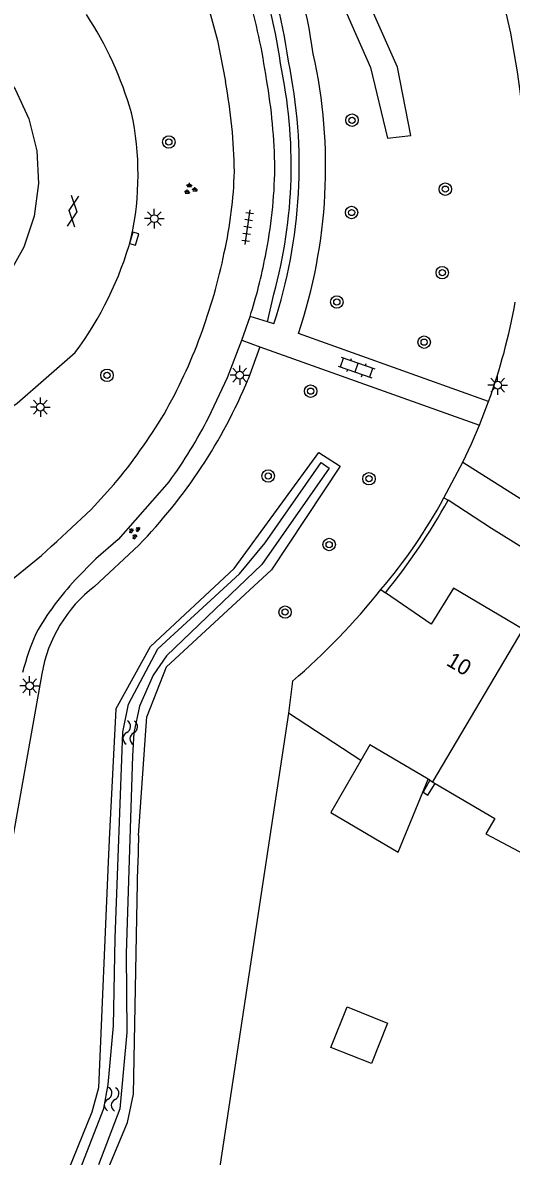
# Model space of a CAD drawing. Extents: x 124000 to 128010, y 398999 to 403000.
# Drawn here: x 126480.5 to 126511.9, y 399299.5 to 399372.3 of the extents above; entities that cross this region are included whole.
import ezdxf

# ---------------------------------------------------------------- set-up
doc = ezdxf.new("R2010")
doc.units = 0
for name, color, linetype in [('gg-afsc-muur', 7, 'Continuous'), ('gg-anno-huisnummerreeks BGT', 7, 'Continuous'), ('gg-bbg-gedigitaliseerde bijgebouw', 7, 'Continuous'), ('gg-bbg-hoofdgebouw', 7, 'Continuous'), ('gg-bbg-luifel en loopbrug', 7, 'Continuous'), ('gg-bbg-tussenscheiding', 7, 'Continuous'), ('gg-knt-verharding', 7, 'Continuous'), ('gg-knt-verharding nz', 7, 'Continuous'), ('gg-kntw-bovenkant insteek waterloop', 7, 'Continuous'), ('gg-kntw-greppel-droge sloot', 7, 'Continuous'), ('gg-kntw-waterlijn', 7, 'Continuous'), ('gt-grn-groengrens', 7, 'Continuous'), ('gt-symb-boom', 7, 'Continuous'), ('gt-symb-gesloten verharding', 7, 'Continuous'), ('gt-symb-groenvak', 7, 'Continuous'), ('gt-symb-klinker verharding', 7, 'Continuous'), ('gt-symb-kolk', 7, 'Continuous'), ('gt-symb-lichtmast', 7, 'Continuous'), ('gt-symb-tegel verharding', 7, 'Continuous'), ('gt-symb-watersymbool', 7, 'Continuous')]:
    doc.layers.add(name, color=color, linetype=linetype)

# ---------------------------------------------------------------- blocks, each defined once
blk = doc.blocks.new('gt0-BOOM')
at = {"layer": 'gt-symb-boom'}
for radius in [0.4, 0.2]:
    blk.add_circle((0, 0), radius, dxfattribs=at)
blk = doc.blocks.new('gt0-KL1')
at = {"layer": 'gt-symb-klinker verharding'}
for p, q in [((-1.15, 0.3), (1.15, 0.3)), ((-1, -0.3), (-1, 0.3)), ((-0.5, 0.3), (-0.5, 0.45)), ((0, -0.3), (0, 0.3)), ((0.5, 0.3), (0.5, 0.45)), ((1, -0.3), (1, 0.3)), ((-1.15, -0.3), (1.15, -0.3)), ((-0.5, -0.45), (-0.5, -0.3)), ((0.5, -0.45), (0.5, -0.3))]:
    blk.add_line(p, q, dxfattribs=at)
blk = doc.blocks.new('gt0-LMAST')
at = {"layer": 'gt-symb-lichtmast'}
for p, q in [((-0.182, 0.173), (-0.447, 0.438)), ((-0.005, 0.246), (-0.005, 0.621)), ((0.172, 0.173), (0.437, 0.438)), ((-0.255, -0.004), (-0.63, -0.004)), ((-0.182, -0.181), (-0.447, -0.446)), ((-0.005, -0.254), (-0.005, -0.629)), ((0.437, -0.446), (0.172, -0.181)), ((0.245, -0.004), (0.62, -0.004))]:
    blk.add_line(p, q, dxfattribs=at)
blk.add_circle((-0.005, -0.004), 0.25, dxfattribs=at)
blk = doc.blocks.new('gt0-TEG1')
at = {"layer": 'gt-symb-tegel verharding'}
for p, q in [((-1.125, 0), (1.125, 0)), ((-0.9, -0.25), (-0.9, 0.25)), ((-0.45, -0.25), (-0.45, 0.25)), ((0, -0.25), (0, 0.25)), ((0.45, -0.25), (0.45, 0.25)), ((0.9, -0.25), (0.9, 0.25))]:
    blk.add_line(p, q, dxfattribs=at)
blk = doc.blocks.new('gt0-GRVAK')
at = {"layer": 'gt-symb-groenvak'}
for p, q in [((-0.11, 0.189), (-0.228, 0.24)), ((-0.182, 0.153), (0.088, 0.153)), ((-0.091, 0.211), (-0.156, 0.322)), ((-0.047, 0.214), (-0.047, 0.393)), ((-0.004, 0.211), (0.061, 0.322)), ((0.015, 0.189), (0.133, 0.24)), ((0.262, -0.052), (0.197, 0.059)), ((0.305, -0.049), (0.305, 0.13)), ((0.349, -0.052), (0.414, 0.059)), ((-0.245, -0.228), (-0.363, -0.177)), ((-0.318, -0.264), (-0.047, -0.264)), ((-0.226, -0.206), (-0.291, -0.095)), ((-0.183, -0.203), (-0.183, -0.024)), ((-0.139, -0.206), (-0.074, -0.095)), ((-0.12, -0.228), (-0.002, -0.177)), ((0.243, -0.074), (0.125, -0.023)), ((0.17, -0.11), (0.441, -0.11)), ((0.368, -0.074), (0.486, -0.023))]:
    blk.add_line(p, q, dxfattribs=at)
blk = doc.blocks.new('gt0-WA')
at = {"layer": 'gt-symb-watersymbool'}
for centre, start, end in [((-0.323, 0.022), 28.07249, 151.92751), ((0.427, 0.422), 208.07248, 331.92751), ((-0.323, -0.428), 28.07249, 151.92751), ((0.427, -0.028), 208.07248, 331.92751)]:
    blk.add_arc(centre, 0.425, start, end, dxfattribs=at)
blk = doc.blocks.new('gt0-GESVH1')
at = {"layer": 'gt-symb-gesloten verharding'}
for p, q in [((-0.992, -0.261), (0.008, 0.239)), ((0.008, -0.261), (-0.992, 0.239)), ((0.008, 0.239), (1.008, -0.261)), ((1.008, 0.239), (0.008, -0.261))]:
    blk.add_line(p, q, dxfattribs=at)
blk = doc.blocks.new('gt0-KOLK')
at = {"layer": 'gt-symb-kolk'}
blk.add_lwpolyline([(0, 0), (0.375, 0), (0.375, 0.4), (-0.375, 0.4), (-0.375, 0), (0, 0)], dxfattribs=at)

msp = doc.modelspace()

# ---------------------------------------------------------------- linework, layer by layer
at = {"layer": 'gg-afsc-muur'}
for p, q in [((126507.581, 399341.754), (126507.859, 399341.609)), ((126497.584, 399327.927), (126494.403, 399306.875)), ((126494.403, 399306.875), (126489.354, 399274.068))]:
    msp.add_line(p, q, dxfattribs=at)
msp.add_lwpolyline([(126506.682, 399323.619), (126506.249, 399322.859), (126506.544, 399322.655), (126507.022, 399323.419)], dxfattribs=at)
for centre, radius, start, end in [((126477.123, 399358.361), 34.691, 319.56759, 331.39885), ((126470.648, 399362.467), 42.658, 321.06489, 330.72789)]:
    msp.add_arc(centre, radius, start, end, dxfattribs=at)
at = {"layer": 'gg-bbg-gedigitaliseerde bijgebouw'}
msp.add_lwpolyline([(126501.352, 399309.058), (126503.957, 399308.024), (126502.924, 399305.419), (126500.318, 399306.452), (126501.352, 399309.058)], dxfattribs=at)
at = {"layer": 'gg-bbg-hoofdgebouw'}
for p, q in [((126503.529, 399335.862), (126503.83, 399335.659)), ((126497.845, 399329.977), (126497.584, 399327.927)), ((126502.238, 399324.885), (126497.584, 399327.927)), ((126506.682, 399323.619), (126506.56, 399323.69)), ((126506.682, 399323.619), (126506.852, 399323.519)), ((126506.852, 399323.519), (126507.022, 399323.419))]:
    msp.add_line(p, q, dxfattribs=at)
for points in [[(126511.303, 399374.054), (126511.592, 399372.829), (126511.852, 399371.598), (126512.084, 399370.362), (126512.288, 399369.12), (126512.463, 399367.874), (126512.61, 399366.625), (126512.728, 399365.372), (126512.817, 399364.117)], [(126512.652, 399333.329), (126508.188, 399335.962), (126506.763, 399333.642), (126503.83, 399335.659)], [(126506.56, 399323.69), (126502.82, 399325.889), (126502.238, 399324.885)], [(126507.022, 399323.419), (126510.85, 399321.169), (126510.279, 399320.168), (126514.886, 399317.736)]]:
    msp.add_lwpolyline(points, dxfattribs=at)
msp.add_arc((126468.456, 399364.05), 44.996, 310.77903, 321.21169, dxfattribs=at)
at = {"layer": 'gg-bbg-luifel en loopbrug'}
msp.add_lwpolyline([(126502.238, 399324.885), (126500.299, 399321.541), (126504.642, 399318.993), (126506.56, 399323.69)], dxfattribs=at)
at = {"layer": 'gg-bbg-tussenscheiding'}
msp.add_line((126512.652, 399333.329), (126506.852, 399323.519), dxfattribs=at)
at = {"layer": 'gg-knt-verharding'}
for p, q in [((126494.594, 399351.883), (126495.121, 399353.414)), ((126496.238, 399353.06), (126495.121, 399353.414)), ((126496.646, 399352.93), (126496.238, 399353.06)), ((126510.449, 399347.951), (126498.223, 399352.311)), ((126494.594, 399351.883), (126495.753, 399351.468)), ((126495.753, 399351.468), (126509.859, 399346.421)), ((126509.859, 399346.421), (126510.449, 399347.951)), ((126507.581, 399341.754), (126508.799, 399344.054))]:
    msp.add_line(p, q, dxfattribs=at)
for points in [[(126492.317, 399373.75), (126493.023, 399371.143), (126493.536, 399368.492)], [(126475.458, 399372.29), (126477.236, 399371.159), (126478.768, 399369.714), (126480.001, 399368.005), (126480.888, 399366.094), (126481.4, 399364.051), (126481.517, 399361.948), (126481.236, 399359.86), (126480.565, 399357.863), (126479.53, 399356.028), (126478.168, 399354.421), (126476.527, 399353.1), (126475.098, 399352.302), (126473.113, 399351.597), (126471.03, 399351.28), (126468.926, 399351.361), (126466.874, 399351.837), (126464.948, 399352.693), (126463.219, 399353.895), (126461.747, 399355.403), (126460.586, 399357.161), (126459.777, 399359.106), (126459.35, 399361.169), (126459.319, 399363.275)], [(126492.463, 399346.943), (126493.661, 399349.49), (126494.594, 399351.883)], [(126474.405, 399342.89), (126475.164, 399343.958), (126476.075, 399344.9), (126477.057, 399345.696), (126479.099, 399347.143), (126480.146, 399347.832), (126483.864, 399351.084)], [(126508.799, 399344.054), (126509.349, 399345.23), (126509.859, 399346.421)], [(126489.911, 399342.797), (126486.629, 399339.082), (126485.196, 399337.847), (126483.879, 399336.489)], [(126486.352, 399342.609), (126484.901, 399341.017), (126483.327, 399339.547)], [(126522.934, 399332.731), (126518.155, 399335.302), (126513.466, 399338.035), (126510.64, 399339.787), (126507.859, 399341.609)]]:
    msp.add_lwpolyline(points, dxfattribs=at)
for centre, radius, start, end in [((126466.312, 399365.74), 33.177, 7.86857, 38.38038), ((126465.931, 399365.528), 31.935, 7.71745, 37.93684), ((126457.497, 399363.08), 39.072, 8.15221, 16.40591), ((126465.179, 399360.098), 23.208, 15.9917, 33.16713), ((126465.773, 399363.101), 32.505, 341.76516, 11.92366), ((126466.44, 399363.009), 33.535, 341.39688, 12.52567), ((126459.371, 399362.217), 34.737, 0.81703, 10.40783), ((126461.061, 399362.438), 35.653, 0.78017, 9.98755), ((126469.075, 399362.513), 18.839, 347.62058, 12.19363), ((126467.358, 399363.393), 26.755, 347.3088, 358.54158), ((126465.089, 399363.5), 31.628, 348.67091, 358.95452), ((126466.064, 399364.362), 22.207, 323.2791, 344.62503), ((126458.064, 399364.775), 36.132, 339.58734, 348.40857), ((126461.638, 399363.938), 35.098, 342.55175, 349.07661), ((126473.151, 399361.443), 39.663, 340.11373, 349.66812), ((126461.355, 399363.358), 32.554, 330.12222, 339.9051), ((126459.821, 399364.935), 34.675, 319.91934, 329.12498), ((126466.254, 399360.217), 29.379, 323.63355, 333.1391), ((126449.883, 399374.694), 48.516, 305.24455, 313.57786), ((126496.786, 399324.342), 17.724, 136.73573, 150.51612), ((126495.532, 399326.815), 15.492, 156.20497, 166.12721)]:
    msp.add_arc(centre, radius, start, end, dxfattribs=at)
at = {"layer": 'gg-knt-verharding nz'}
msp.add_lwpolyline([(126508.799, 399344.054), (126513.518, 399341.077), (126521.541, 399336.484)], dxfattribs=at)
at = {"layer": 'gg-kntw-bovenkant insteek waterloop'}
for p, q in [((126486.478, 399328.183), (126486.073, 399320.247)), ((126487.934, 399320.074), (126488.469, 399327.721)), ((126486.073, 399320.247), (126485.992, 399318.378)), ((126487.934, 399320.074), (126487.895, 399318.159))]:
    msp.add_line(p, q, dxfattribs=at)
for points in [[(126486.478, 399328.183), (126488.714, 399332.201), (126494.103, 399337.228), (126499.547, 399344.662), (126500.91, 399343.803), (126496.502, 399337.136), (126489.71, 399330.876), (126488.469, 399327.721)], [(126485.992, 399318.378), (126485.373, 399303.865), (126484.946, 399302.29), (126483.427, 399298.549), (126482.721, 399296.559), (126481.156, 399290.639), (126480.517, 399286.322)], [(126482.507, 399285.897), (126483.662, 399290.244), (126485.058, 399296.147), (126485.574, 399297.691), (126487.239, 399301.639), (126487.621, 399303.45), (126487.895, 399318.159)]]:
    msp.add_lwpolyline(points, dxfattribs=at)
at = {"layer": 'gg-kntw-greppel-droge sloot'}
msp.add_lwpolyline([(126496.928, 399382.878), (126502.855, 399369.402), (126503.956, 399364.855), (126505.454, 399365.024), (126504.587, 399369.417), (126498.204, 399383.78)], dxfattribs=at)
at = {"layer": 'gg-kntw-waterlijn'}
msp.add_lwpolyline([(126483.719, 399297.425), (126485.705, 399302.523), (126485.994, 399304.078), (126486.326, 399307.835), (126486.448, 399313.472), (126486.928, 399326.696), (126487.289, 399328.508), (126489.183, 399332.058), (126494.442, 399336.881), (126496.077, 399338.866), (126499.687, 399344.027), (126500.209, 399343.662), (126495.877, 399337.468), (126492.361, 399334.114), (126489.738, 399331.611), (126488.889, 399330.376), (126488.009, 399328.376), (126487.636, 399326.664), (126487.551, 399325.195), (126487.141, 399312.491), (126487.186, 399307.407), (126486.732, 399302.52), (126485.372, 399298.924)], dxfattribs=at)
at = {"layer": 'gt-grn-groengrens'}
for p, q in [((126496.238, 399353.06), (126496.653, 399354.851)), ((126495.753, 399351.468), (126494.992, 399349.381)), ((126487.956, 399338.721), (126485.11, 399336.067))]:
    msp.add_line(p, q, dxfattribs=at)
msp.add_lwpolyline([(126481.72, 399330.447), (126479.555, 399318.284), (126478.438, 399318.453)], dxfattribs=at)
for centre, radius, start, end in [((126465.571, 399365.443), 31.776, 7.62189, 35.72024), ((126466.459, 399363.102), 31.301, 344.71524, 12.08938), ((126463.681, 399362.395), 33.908, 315.71752, 337.42986), ((126490.649, 399328.894), 9.063, 127.67274, 170.13027)]:
    msp.add_arc(centre, radius, start, end, dxfattribs=at)

# ---------------------------------------------------------------- block references
at = {"layer": 'gt-symb-boom'}
for p in [(126501.671, 399366.014), (126489.892, 399364.613), (126507.667, 399361.588), (126501.642, 399360.084), (126507.471, 399356.224), (126500.695, 399354.337), (126506.307, 399351.757), (126485.918, 399349.63), (126499.011, 399348.608), (126496.281, 399343.164), (126502.759, 399342.984), (126500.199, 399338.757), (126497.368, 399334.419)]:
    msp.add_blockref('gt0-BOOM', p, dxfattribs=at)
at = {"layer": 'gt-symb-gesloten verharding', "rotation": 82.35613021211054}
msp.add_blockref('gt0-GESVH1', (126483.718, 399360.166), dxfattribs=at)
at = {"layer": 'gt-symb-groenvak'}
msp.add_blockref('gt0-GRVAK', (126491.262, 399361.594), dxfattribs=at)
at = {"layer": 'gt-symb-groenvak', "rotation": 48.52829927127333}
msp.add_blockref('gt0-GRVAK', (126487.682, 399339.522), dxfattribs=at)
at = {"layer": 'gt-symb-klinker verharding', "rotation": -18.96025108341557}
msp.add_blockref('gt0-KL1', (126501.962, 399350.129), dxfattribs=at)
at = {"layer": 'gt-symb-kolk', "rotation": -105.5517248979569}
msp.add_blockref('gt0-KOLK', (126487.472, 399358.452), dxfattribs=at)
at = {"layer": 'gt-symb-lichtmast'}
for p in [(126488.964, 399359.696), (126494.456, 399349.64), (126511.039, 399348.997), (126481.636, 399347.584), (126480.945, 399329.687)]:
    msp.add_blockref('gt0-LMAST', p, dxfattribs=at)
at = {"layer": 'gt-symb-tegel verharding', "rotation": 81.31914941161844}
msp.add_blockref('gt0-TEG1', (126494.962, 399359.148), dxfattribs=at)
at = {"layer": 'gt-symb-watersymbool'}
for p, rotation in [((126487.417, 399326.727), -92.92247266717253), ((126486.214, 399303.18), -92.92247266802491)]:
    msp.add_blockref('gt0-WA', p, dxfattribs=dict(at, rotation=rotation))

# ---------------------------------------------------------------- texts
at = {"layer": 'gg-anno-huisnummerreeks BGT'}
msp.add_text('10', height=1, rotation=329.5, dxfattribs=at).set_placement((126507.669, 399331.043))

doc.saveas('drawing.dxf')
